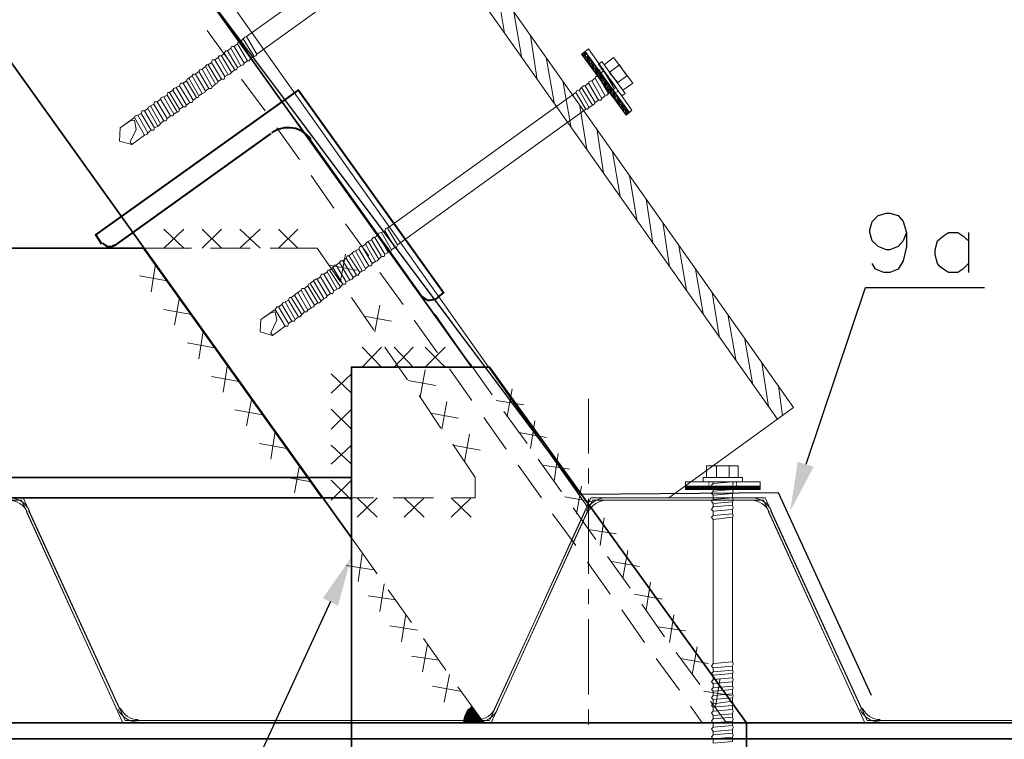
# Model space of a CAD drawing. Header units: millimetres. Extents: x 2063114 to 14983986, y -126020516 to 213791.
# Tile 275 of 656: x 2361494 to 2364559, y -1187181 to -1184940. Entities that reach past the tile are written whole.
import ezdxf

# ---------------------------------------------------------------- set-up
doc = ezdxf.new("R2010")
doc.units = ezdxf.units.MM
doc.layers.add('PDF2_Geometry', color=7, linetype='Continuous')
doc.layers.add('PDF2_Solid Fills', color=7, linetype='Continuous')

msp = doc.modelspace()

# ---------------------------------------------------------------- linework, layer by layer
at = {"layer": 'PDF2_Geometry', "linetype": 'ByBlock', "lineweight": 13}
for points in [[(2362132.53804, -1183641.717), (2363902.74887, -1186147.07789), (2363514.27384, -1186428.66309)], [(2362083.02545, -1183678.21597), (2363853.23629, -1186183.60945)], [(2363261.42072, -1186457.35171), (2361561.61162, -1184053.61221)], [(2363003.29915, -1184981.75056), (2362979.83552, -1184843.5433)], [(2363055.45139, -1185054.73763), (2363031.98777, -1184916.57383)], [(2363104.97484, -1185127.71384), (2363084.14002, -1184989.5609)], [(2363157.12709, -1185198.11557), (2363133.65261, -1185062.53711)], [(2363209.26847, -1185271.13524), (2363185.80485, -1185135.56764)], [(2363258.79193, -1185344.12231), (2363237.9571, -1185208.55471)], [(2363310.94417, -1185417.10938), (2363290.10934, -1185278.94558)], [(2363363.08556, -1185490.13991), (2363339.62193, -1185351.93265)], [(2363415.2378, -1185563.11612), (2363391.77418, -1185424.96318)], [(2363464.76125, -1185636.10319), (2363443.92643, -1185497.93939)], [(2363516.9135, -1185709.13372), (2363496.03522, -1185570.92646)], [(2363569.05488, -1185782.10993), (2363545.59126, -1185643.95699)], [(2363621.16368, -1185855.097), (2363597.70006, -1185716.9332)], [(2363670.73058, -1185925.49873), (2363649.8523, -1185789.92027)], [(2363722.88283, -1185998.47495), (2363699.40834, -1185862.9508)], [(2363774.98076, -1186071.50547), (2363751.51714, -1185935.93787)], [(2363824.54766, -1186144.49255), (2363803.66938, -1186008.91409)], [(2363868.84611, -1186173.17031), (2363855.82163, -1186079.31582)], [(2365542.60625, -1186480.81533), (2365266.24605, -1187122.14348), (2364132.18182, -1187122.14348), (2363814.10852, -1186428.66309), (2363271.81641, -1186428.66309), (2362956.3719, -1187122.14348), (2361822.31854, -1187122.14348), (2361504.23437, -1186428.66309), (2360961.98571, -1186428.66309), (2360646.49775, -1187122.14348), (2360278.91186, -1187122.14348), (2360607.4243, -1187122.14348)], [(2363769.81007, -1186428.66309), (2363318.74365, -1186428.66309)], [(2360607.4243, -1187129.95383), (2360278.91186, -1187129.95383), (2360651.72275, -1187129.95383), (2360967.21071, -1186436.47343), (2361499.02023, -1186436.47343), (2361814.50819, -1187129.95383), (2362961.5969, -1187129.95383), (2363277.04141, -1186436.47343), (2363808.89438, -1186436.47343), (2364124.33889, -1187129.95383), (2365271.46019, -1187129.95383), (2365542.60625, -1186496.42516)], [(2363318.74365, -1186436.47343), (2363769.81007, -1186436.47343)], [(2361514.67351, -1186472.96154), (2361796.21526, -1187088.24072)], [(2361804.06905, -1187085.64452), (2361522.48386, -1186470.37619)], [(2363253.56692, -1186470.37619), (2362972.02518, -1187085.64452)], [(2362979.83552, -1187088.24072), (2363261.42072, -1186472.96154)], [(2363824.54766, -1186472.96154), (2364106.08941, -1187088.24072)], [(2364113.9432, -1187085.64452), (2363832.35801, -1186470.37619)], [(2362917.28759, -1187122.14348), (2361861.39199, -1187122.14348)], [(2361861.39199, -1187129.95383), (2362917.28759, -1187129.95383)], [(2365227.11829, -1187122.14348), (2364171.26614, -1187122.14348)], [(2364171.26614, -1187129.95383), (2365227.11829, -1187129.95383)]]:
    msp.add_lwpolyline(points, dxfattribs=at)
at = {"layer": 'PDF2_Geometry', "linetype": 'ByBlock', "lineweight": 35}
for points in [[(2362901.63431, -1186021.94943), (2361517.26972, -1184084.88617)], [(2361016.7233, -1184444.67258), (2362526.22721, -1186553.80241)], [(2359999.95546, -1186366.0717), (2362526.22721, -1186366.0717), (2362526.22721, -1186428.66309), (2359999.95546, -1186428.66309), (2362434.95807, -1186428.66309), (2361879.68492, -1185651.75647), (2359999.95546, -1185651.75647)], [(2359999.95546, -1187129.95383), (2365542.60625, -1187129.95383)], [(2359999.95546, -1187179.50987), (2365542.60625, -1187179.50987)]]:
    msp.add_lwpolyline(points, dxfattribs=at)
at = {"layer": 'PDF2_Geometry', "linetype": 'ByBlock', "lineweight": 0}
for points in [[(2362200.34357, -1184992.1897), (2362231.61753, -1185046.92729), (2362818.2081, -1184624.59294), (2362786.93413, -1184572.4407)], [(2362195.12943, -1184994.77504), (2362189.90443, -1184999.98918), (2362223.81805, -1185054.73763), (2362228.98874, -1185052.14142), (2362231.61753, -1185046.92729), (2362200.34357, -1184992.1897)], [(2362153.41632, -1185023.46366), (2362150.78753, -1185028.6778), (2362182.10495, -1185083.41539), (2362189.90443, -1185080.83005), (2362192.50063, -1185075.60505), (2362161.22667, -1185023.46366)], [(2362161.22667, -1185023.46366), (2362192.50063, -1185075.60505), (2362202.93977, -1185067.76211), (2362171.66581, -1185015.65332)], [(2362174.25115, -1185007.79952), (2362171.66581, -1185015.65332), (2362202.93977, -1185067.76211), (2362208.15391, -1185067.76211), (2362213.37891, -1185059.95177), (2362182.10495, -1185007.79952)], [(2362182.10495, -1185007.79952), (2362213.37891, -1185059.95177), (2362223.81805, -1185054.73763), (2362189.90443, -1184999.98918)], [(2362114.29942, -1185052.14142), (2362111.70322, -1185057.36643), (2362142.97718, -1185112.10402), (2362148.20218, -1185109.47522), (2362153.41632, -1185104.25022), (2362122.0989, -1185052.14142)], [(2362122.0989, -1185052.14142), (2362153.41632, -1185104.25022), (2362163.81201, -1185096.43988), (2362129.9527, -1185044.29849)], [(2362135.16684, -1185036.48815), (2362129.9527, -1185044.29849), (2362163.81201, -1185096.43988), (2362169.03701, -1185096.43988), (2362171.66581, -1185088.64039), (2362140.39184, -1185036.48815)], [(2362140.39184, -1185036.48815), (2362171.66581, -1185088.64039), (2362182.10495, -1185083.41539), (2362150.78753, -1185028.6778)], [(2363243.17124, -1185046.92729), (2363381.33504, -1185237.23247), (2363391.77418, -1185229.43299), (2363253.56692, -1185039.07349)], [(2363253.56692, -1185039.07349), (2363391.77418, -1185229.43299), (2363399.58452, -1185221.5792), (2363264.00606, -1185031.26315)], [(2362075.21511, -1185080.83005), (2362072.58631, -1185086.00074), (2362103.86028, -1185140.78178), (2362109.07442, -1185138.15298), (2362111.70322, -1185132.93884), (2362080.3858, -1185080.83005)], [(2362080.3858, -1185080.83005), (2362111.70322, -1185132.93884), (2362122.0989, -1185125.1285), (2362090.82494, -1185072.97625)], [(2362093.46459, -1185065.16591), (2362090.82494, -1185072.97625), (2362122.0989, -1185125.1285), (2362129.9527, -1185125.1285), (2362132.53804, -1185117.31815), (2362101.26408, -1185065.16591)], [(2362101.26408, -1185065.16591), (2362132.53804, -1185117.31815), (2362142.97718, -1185112.10402), (2362111.70322, -1185057.36643)], [(2363295.28003, -1185078.20125), (2363368.31056, -1185177.28075), (2363378.7497, -1185169.42695), (2363305.71917, -1185070.39091)], [(2363313.57297, -1185080.83005), (2363370.8959, -1185159.03126), (2363402.16987, -1185138.15298), (2363342.21814, -1185057.36643)], [(2363329.18279, -1185104.25022), (2363355.28607, -1185135.56764), (2363383.92038, -1185114.68936), (2363360.45676, -1185080.83005)], [(2362020.43407, -1185122.54316), (2362051.75149, -1185177.28075), (2362062.14718, -1185169.42695), (2362030.87321, -1185114.68936)], [(2362033.45855, -1185109.47522), (2362030.87321, -1185114.68936), (2362062.14718, -1185169.42695), (2362069.99011, -1185166.84161), (2362072.58631, -1185161.6166), (2362041.31235, -1185109.47522)], [(2362041.31235, -1185109.47522), (2362072.58631, -1185161.6166), (2362083.02545, -1185153.81712), (2362051.75149, -1185101.66488)], [(2362054.33683, -1185096.43988), (2362051.75149, -1185101.66488), (2362083.02545, -1185153.81712), (2362090.82494, -1185153.81712), (2362093.46459, -1185148.59212), (2362062.14718, -1185093.85453)], [(2362062.14718, -1185093.85453), (2362093.46459, -1185148.59212), (2362103.86028, -1185140.78178), (2362072.58631, -1185086.00074)], [(2363295.28003, -1185117.31815), (2363326.59745, -1185169.42695), (2363336.99314, -1185161.6166), (2363303.13383, -1185109.47522)], [(2363308.34797, -1185101.66488), (2363303.13383, -1185109.47522), (2363336.99314, -1185161.6166), (2363342.21814, -1185161.6166), (2363344.84693, -1185153.81712), (2363313.57297, -1185101.66488)], [(2363313.57297, -1185101.66488), (2363344.84693, -1185153.81712), (2363350.06107, -1185151.17746)], [(2361981.34976, -1185151.17746), (2362012.62372, -1185205.95851), (2362023.06286, -1185198.11557), (2361991.74545, -1185146.00678)], [(2361994.37424, -1185138.15298), (2361991.74545, -1185146.00678), (2362023.06286, -1185198.11557), (2362030.87321, -1185198.11557), (2362033.45855, -1185190.30523), (2362002.18458, -1185138.15298)], [(2362002.18458, -1185138.15298), (2362033.45855, -1185190.30523), (2362043.89769, -1185182.49488), (2362012.62372, -1185130.34264)], [(2362015.20907, -1185125.1285), (2362012.62372, -1185130.34264), (2362043.89769, -1185182.49488), (2362049.12269, -1185182.49488), (2362051.75149, -1185177.28075), (2362020.43407, -1185122.54316)], [(2363248.39624, -1185146.00678), (2363243.17124, -1185151.17746), (2363277.04141, -1185205.95851), (2363282.25555, -1185203.32971), (2363284.88434, -1185198.11557), (2363253.56692, -1185146.00678)], [(2363253.56692, -1185146.00678), (2363284.88434, -1185198.11557), (2363295.28003, -1185190.30523), (2363264.00606, -1185138.15298)], [(2363266.64572, -1185132.93884), (2363264.00606, -1185138.15298), (2363295.28003, -1185190.30523), (2363303.13383, -1185190.30523), (2363305.71917, -1185185.09109), (2363274.4452, -1185130.34264)], [(2363274.4452, -1185130.34264), (2363305.71917, -1185185.09109), (2363316.15831, -1185177.28075), (2363284.88434, -1185122.54316)], [(2363287.48055, -1185117.31815), (2363284.88434, -1185122.54316), (2363316.15831, -1185177.28075), (2363321.38331, -1185174.65195), (2363326.59745, -1185169.42695), (2363295.28003, -1185117.31815)], [(2361942.23286, -1185179.86609), (2361973.50682, -1185234.60368), (2361983.94596, -1185226.79333), (2361952.672, -1185174.65195)], [(2361955.25734, -1185166.84161), (2361952.672, -1185174.65195), (2361983.94596, -1185226.79333), (2361989.1601, -1185226.79333), (2361991.74545, -1185218.99385), (2361960.47148, -1185166.84161)], [(2361960.47148, -1185166.84161), (2361991.74545, -1185218.99385), (2362002.18458, -1185211.18351), (2361970.91062, -1185159.03126)], [(2361973.50682, -1185153.81712), (2361970.91062, -1185159.03126), (2362002.18458, -1185211.18351), (2362010.03838, -1185211.18351), (2362012.62372, -1185205.95851), (2361981.34976, -1185151.17746)], [(2362638.34205, -1185589.17595), (2362669.61602, -1185641.32819), (2363256.20658, -1185218.99385), (2363224.93261, -1185166.84161)], [(2363227.51796, -1185161.6166), (2363224.93261, -1185166.84161), (2363256.20658, -1185218.99385), (2363261.42072, -1185218.99385), (2363266.64572, -1185213.76885), (2363235.3283, -1185159.03126)], [(2363235.3283, -1185159.03126), (2363266.64572, -1185213.76885), (2363277.04141, -1185205.95851), (2363243.17124, -1185151.17746)], [(2361900.51975, -1185208.55471), (2361931.79372, -1185263.2923), (2361942.23286, -1185255.48196), (2361910.95889, -1185203.32971)], [(2361913.54423, -1185195.51937), (2361910.95889, -1185203.32971), (2361942.23286, -1185255.48196), (2361950.03234, -1185255.48196), (2361952.672, -1185247.67161), (2361921.39803, -1185195.51937)], [(2361921.39803, -1185195.51937), (2361952.672, -1185247.67161), (2361963.11114, -1185239.82868), (2361931.79372, -1185187.71988)], [(2361934.42251, -1185182.49488), (2361931.79372, -1185187.71988), (2361963.11114, -1185239.82868), (2361970.91062, -1185239.82868), (2361973.50682, -1185234.60368), (2361942.23286, -1185179.86609)], [(2361853.5925, -1185239.82868), (2361850.9963, -1185245.04282), (2361882.27027, -1185299.78041), (2361890.08061, -1185297.19506), (2361892.7094, -1185291.97006), (2361861.39199, -1185237.23247)], [(2361861.39199, -1185237.23247), (2361892.7094, -1185291.97006), (2361903.10509, -1185284.17058), (2361871.83113, -1185232.01833)], [(2361874.45992, -1185224.20799), (2361871.83113, -1185232.01833), (2361903.10509, -1185284.17058), (2361910.95889, -1185284.17058), (2361913.54423, -1185276.36024), (2361882.27027, -1185224.20799)], [(2361882.27027, -1185224.20799), (2361913.54423, -1185276.36024), (2361923.98337, -1185271.13524), (2361892.7094, -1185216.35419)], [(2361895.29475, -1185211.18351), (2361892.7094, -1185216.35419), (2361923.98337, -1185271.13524), (2361929.19751, -1185268.50644), (2361931.79372, -1185263.2923), (2361900.51975, -1185208.55471)], [(2361806.6544, -1185276.36024), (2361804.06905, -1185318.07334), (2361843.15337, -1185328.46903), (2361837.92836, -1185320.65869), (2361856.2213, -1185281.53092), (2361850.9963, -1185252.89661), (2361837.92836, -1185255.48196)], [(2362612.23877, -1185604.82923), (2362609.65343, -1185610.05423), (2362640.92739, -1185664.79182), (2362648.73774, -1185662.19561), (2362651.36653, -1185656.98147), (2362620.04912, -1185602.24388)], [(2362620.04912, -1185602.24388), (2362651.36653, -1185656.98147), (2362661.80567, -1185649.12768), (2362630.48826, -1185597.01888)], [(2362633.11705, -1185589.17595), (2362630.48826, -1185597.01888), (2362661.80567, -1185649.12768), (2362666.97636, -1185649.12768), (2362669.61602, -1185641.32819), (2362638.34205, -1185589.17595)], [(2362573.16532, -1185633.51785), (2362570.53653, -1185638.73199), (2362601.79963, -1185693.46958), (2362607.02463, -1185690.84078), (2362612.23877, -1185685.6701), (2362578.33601, -1185630.88906)], [(2362578.33601, -1185630.88906), (2362612.23877, -1185685.6701), (2362620.04912, -1185677.8163), (2362588.77515, -1185625.66405)], [(2362594.00015, -1185617.85371), (2362588.77515, -1185625.66405), (2362620.04912, -1185677.8163), (2362627.90291, -1185677.8163), (2362630.48826, -1185670.00596), (2362599.21429, -1185617.85371)], [(2362599.21429, -1185617.85371), (2362630.48826, -1185670.00596), (2362640.92739, -1185664.79182), (2362609.65343, -1185610.05423)], [(2362518.38428, -1185675.23096), (2362552.28704, -1185727.37234), (2362560.09739, -1185722.1582), (2362528.82342, -1185667.42061)], [(2362534.03756, -1185662.19561), (2362528.82342, -1185667.42061), (2362560.09739, -1185722.1582), (2362567.94032, -1185719.52941), (2362570.53653, -1185714.30441), (2362539.26256, -1185659.56682)], [(2362539.26256, -1185659.56682), (2362570.53653, -1185714.30441), (2362580.9648, -1185706.50492), (2362549.7017, -1185654.35268)], [(2362552.28704, -1185646.54233), (2362549.7017, -1185654.35268), (2362580.9648, -1185706.50492), (2362588.77515, -1185706.50492), (2362591.40394, -1185698.69458), (2362560.09739, -1185646.54233)], [(2362560.09739, -1185646.54233), (2362591.40394, -1185698.69458), (2362601.79963, -1185693.46958), (2362570.53653, -1185638.73199)], [(2362479.29997, -1185703.90872), (2362510.57394, -1185756.01751), (2362521.01308, -1185750.84683), (2362489.69566, -1185696.06578)], [(2362492.32445, -1185690.84078), (2362489.69566, -1185696.06578), (2362521.01308, -1185750.84683), (2362528.82342, -1185748.20717), (2362531.45221, -1185742.99303), (2362500.1348, -1185690.84078)], [(2362500.1348, -1185690.84078), (2362531.45221, -1185742.99303), (2362541.8479, -1185735.18269), (2362510.57394, -1185683.03044)], [(2362513.15928, -1185675.23096), (2362510.57394, -1185683.03044), (2362541.8479, -1185735.18269), (2362547.06204, -1185735.18269), (2362552.28704, -1185727.37234), (2362518.38428, -1185675.23096)], [(2362440.18307, -1185732.59734), (2362471.44617, -1185784.70614), (2362481.88531, -1185779.48114), (2362450.61134, -1185724.74355)], [(2362453.20755, -1185719.52941), (2362450.61134, -1185724.74355), (2362481.88531, -1185779.48114), (2362487.11031, -1185776.89579), (2362492.32445, -1185771.68165), (2362458.42169, -1185719.52941)], [(2362458.42169, -1185719.52941), (2362492.32445, -1185771.68165), (2362500.1348, -1185763.87131), (2362468.86083, -1185711.71906)], [(2362474.08583, -1185703.90872), (2362468.86083, -1185711.71906), (2362500.1348, -1185763.87131), (2362507.98859, -1185763.87131), (2362510.57394, -1185756.01751), (2362479.29997, -1185703.90872)], [(2362398.46996, -1185761.24251), (2362432.37272, -1185816.02356), (2362440.18307, -1185808.16976), (2362408.9091, -1185753.43217)], [(2362414.12324, -1185748.20717), (2362408.9091, -1185753.43217), (2362440.18307, -1185808.16976), (2362447.98255, -1185805.58442), (2362450.61134, -1185800.35941), (2362419.34824, -1185748.20717)], [(2362419.34824, -1185748.20717), (2362450.61134, -1185800.35941), (2362461.05048, -1185792.54907), (2362429.74393, -1185740.40769)], [(2362432.37272, -1185732.59734), (2362429.74393, -1185740.40769), (2362461.05048, -1185792.54907), (2362468.86083, -1185792.54907), (2362471.44617, -1185784.70614), (2362440.18307, -1185732.59734)], [(2362354.17151, -1185792.54907), (2362348.94651, -1185797.77407), (2362380.22048, -1185849.88287), (2362388.03082, -1185849.88287), (2362390.65962, -1185844.65786), (2362359.3422, -1185789.92027)], [(2362359.3422, -1185789.92027), (2362390.65962, -1185844.65786), (2362401.09876, -1185836.85838), (2362369.78134, -1185782.10993)], [(2362372.41013, -1185776.89579), (2362369.78134, -1185782.10993), (2362401.09876, -1185836.85838), (2362408.9091, -1185834.26218), (2362411.49444, -1185829.04804), (2362380.22048, -1185776.89579)], [(2362380.22048, -1185776.89579), (2362411.49444, -1185829.04804), (2362421.93358, -1185821.19424), (2362390.65962, -1185769.08545)], [(2362393.24496, -1185763.87131), (2362390.65962, -1185769.08545), (2362421.93358, -1185821.19424), (2362427.14772, -1185821.19424), (2362432.37272, -1185816.02356), (2362398.46996, -1185761.24251)], [(2362312.4584, -1185821.19424), (2362309.82961, -1185826.41924), (2362341.09271, -1185878.56063), (2362348.94651, -1185878.56063), (2362351.53185, -1185873.34649), (2362320.25789, -1185818.6089)], [(2362320.25789, -1185818.6089), (2362351.53185, -1185873.34649), (2362361.97099, -1185865.53614), (2362330.69703, -1185813.3839)], [(2362333.29323, -1185805.58442), (2362330.69703, -1185813.3839), (2362361.97099, -1185865.53614), (2362367.19599, -1185865.53614), (2362372.41013, -1185857.7258), (2362338.50737, -1185805.58442)], [(2362338.50737, -1185805.58442), (2362372.41013, -1185857.7258), (2362380.22048, -1185849.88287), (2362348.94651, -1185797.77407)], [(2362244.65288, -1185873.34649), (2362242.05667, -1185912.46339), (2362281.14099, -1185922.90253), (2362275.91598, -1185915.0596), (2362294.16547, -1185875.97528), (2362288.99478, -1185849.88287), (2362275.91598, -1185852.51166)], [(2362294.16547, -1185834.26218), (2362288.99478, -1185842.07252), (2362320.25789, -1185894.22477), (2362328.06823, -1185894.22477), (2362330.69703, -1185886.37097), (2362299.39047, -1185834.26218)], [(2362299.39047, -1185834.26218), (2362330.69703, -1185886.37097), (2362341.09271, -1185878.56063), (2362309.82961, -1185826.41924)], [(2363730.68231, -1186366.0717), (2363631.60282, -1186366.0717), (2363631.60282, -1186329.58359), (2363730.68231, -1186329.58359)], [(2363702.00455, -1186366.0717), (2363662.87678, -1186366.0717), (2363662.87678, -1186329.58359), (2363702.00455, -1186329.58359)], [(2363743.71765, -1186379.13963), (2363621.16368, -1186379.13963), (2363621.16368, -1186366.0717), (2363743.71765, -1186366.0717)], [(2363798.45524, -1186392.17498), (2363566.42609, -1186392.17498), (2363566.42609, -1186379.13963), (2363798.45524, -1186379.13963)], [(2363798.45524, -1186402.61412), (2363566.42609, -1186402.61412), (2363566.42609, -1186392.17498), (2363798.45524, -1186392.17498)], [(2363715.02903, -1186384.36463), (2363712.44369, -1186392.17498), (2363652.4811, -1186397.38912), (2363647.26696, -1186389.53532), (2363652.4811, -1186384.36463), (2363712.44369, -1186379.13963)], [(2363715.02903, -1186410.4136), (2363712.44369, -1186415.6386), (2363652.4811, -1186420.85274), (2363647.26696, -1186415.6386), (2363652.4811, -1186407.78481), (2363712.44369, -1186402.61412)], [(2363712.44369, -1186379.13963), (2363652.4811, -1186384.36463), (2363652.4811, -1186379.13963)], [(2363712.44369, -1186402.61412), (2363652.4811, -1186407.78481), (2363652.4811, -1186397.38912), (2363712.44369, -1186392.17498)], [(2363662.87678, -1186392.17498), (2363655.06644, -1186392.17498)], [(2363670.73058, -1186392.17498), (2363665.50558, -1186392.17498)], [(2363707.21869, -1186392.17498), (2363702.00455, -1186392.17498)], [(2363717.65783, -1186392.17498), (2363712.44369, -1186392.17498)], [(2363715.02903, -1186433.87722), (2363712.44369, -1186441.68757), (2363652.4811, -1186446.91257), (2363647.26696, -1186439.10222), (2363652.4811, -1186433.87722), (2363712.44369, -1186428.66309)], [(2363712.44369, -1186428.66309), (2363652.4811, -1186433.87722), (2363652.4811, -1186420.85274), (2363712.44369, -1186415.6386)], [(2363715.02903, -1186459.93705), (2363712.44369, -1186465.15119), (2363652.4811, -1186470.37619), (2363647.26696, -1186465.15119), (2363652.4811, -1186457.35171), (2363712.44369, -1186452.12671)], [(2363712.44369, -1186452.12671), (2363652.4811, -1186457.35171), (2363652.4811, -1186446.91257), (2363712.44369, -1186441.68757)], [(2363715.02903, -1186483.40067), (2363712.44369, -1186488.62568), (2363652.4811, -1186496.42516), (2363647.26696, -1186488.62568), (2363652.4811, -1186483.40067), (2363712.44369, -1186478.18654)], [(2363712.44369, -1186478.18654), (2363652.4811, -1186483.40067), (2363652.4811, -1186470.37619), (2363712.44369, -1186465.15119)], [(2363712.44369, -1186939.63778), (2363652.4811, -1186944.86278), (2363652.4811, -1186496.42516), (2363712.44369, -1186488.62568)], [(2363715.02903, -1186944.86278), (2363712.44369, -1186952.66226), (2363652.4811, -1186957.88726), (2363647.26696, -1186952.66226), (2363652.4811, -1186944.86278), (2363712.44369, -1186939.63778)], [(2363712.44369, -1186965.7302), (2363652.4811, -1186970.9552), (2363652.4811, -1186957.88726), (2363712.44369, -1186952.66226)], [(2363715.02903, -1186970.9552), (2363712.44369, -1186976.12589), (2363652.4811, -1186981.35089), (2363647.26696, -1186976.12589), (2363652.4811, -1186970.9552), (2363712.44369, -1186965.7302)], [(2363712.44369, -1186989.20468), (2363652.4811, -1186994.37537), (2363652.4811, -1186981.35089), (2363712.44369, -1186976.12589)], [(2363715.02903, -1186994.37537), (2363712.44369, -1187002.22917), (2363652.4811, -1187007.4433), (2363647.26696, -1187002.22917), (2363652.4811, -1186994.37537), (2363712.44369, -1186989.20468)], [(2363715.02903, -1187020.46779), (2363712.44369, -1187025.69279), (2363652.4811, -1187030.90693), (2363647.26696, -1187025.69279), (2363652.4811, -1187020.46779), (2363712.44369, -1187015.25365)], [(2363712.44369, -1187015.25365), (2363652.4811, -1187020.46779), (2363652.4811, -1187007.4433), (2363712.44369, -1187002.22917)], [(2363715.02903, -1187043.94227), (2363712.44369, -1187051.74175), (2363652.4811, -1187056.96676), (2363647.26696, -1187051.74175), (2363652.4811, -1187043.94227), (2363712.44369, -1187038.71727)], [(2363712.44369, -1187038.71727), (2363652.4811, -1187043.94227), (2363652.4811, -1187030.90693), (2363712.44369, -1187025.69279)], [(2363715.02903, -1187069.99124), (2363712.44369, -1187075.21624), (2363652.4811, -1187080.43038), (2363647.26696, -1187075.21624), (2363652.4811, -1187069.99124), (2363712.44369, -1187062.18089)], [(2363712.44369, -1187062.18089), (2363652.4811, -1187069.99124), (2363652.4811, -1187056.96676), (2363712.44369, -1187051.74175)], [(2363712.44369, -1187088.24072), (2363652.4811, -1187093.45486), (2363652.4811, -1187080.43038), (2363712.44369, -1187075.21624)], [(2363715.02903, -1187093.45486), (2363712.44369, -1187101.30866), (2363652.4811, -1187106.47934), (2363647.26696, -1187098.67986), (2363652.4811, -1187093.45486), (2363712.44369, -1187088.24072)], [(2363712.44369, -1187111.70435), (2363652.4811, -1187116.91848), (2363652.4811, -1187106.47934), (2363712.44369, -1187101.30866)], [(2363715.02903, -1187119.55814), (2363712.44369, -1187124.72883), (2363652.4811, -1187129.95383), (2363647.26696, -1187124.72883), (2363652.4811, -1187116.91848), (2363712.44369, -1187111.70435)], [(2363715.02903, -1187143.02176), (2363712.44369, -1187150.82125), (2363652.4811, -1187156.04625), (2363647.26696, -1187148.19245), (2363652.4811, -1187143.02176), (2363712.44369, -1187137.79676)], [(2363712.44369, -1187137.79676), (2363652.4811, -1187143.02176), (2363652.4811, -1187129.95383), (2363712.44369, -1187124.72883)], [(2363715.02903, -1187169.07073), (2363712.44369, -1187174.29573), (2363652.4811, -1187179.50987), (2363647.26696, -1187174.29573), (2363652.4811, -1187166.48539), (2363712.44369, -1187161.26039)], [(2363712.44369, -1187161.26039), (2363652.4811, -1187166.48539), (2363652.4811, -1187156.04625), (2363712.44369, -1187150.82125)], [(2363712.44369, -1187187.32021), (2363652.4811, -1187192.53435), (2363652.4811, -1187179.50987), (2363712.44369, -1187174.29573)]]:
    msp.add_lwpolyline(points, close=True, dxfattribs=at)
at = {"layer": 'PDF2_Geometry', "linetype": 'ByBlock', "lineweight": 25}
for points in [[(2364145.20631, -1187043.94227), (2363855.82163, -1186413.00981), (2363240.54244, -1186418.22395), (2362036.08735, -1184809.68399)], [(2364254.69235, -1185602.24388), (2364244.29666, -1185628.29285), (2364228.63252, -1185646.54233), (2364202.58355, -1185656.98147), (2364192.14442, -1185656.98147), (2364166.04113, -1185646.54233), (2364147.80251, -1185628.29285), (2364139.99217, -1185602.24388), (2364139.99217, -1185594.39009), (2364147.80251, -1185568.34112), (2364166.04113, -1185550.09164), (2364192.14442, -1185542.23784), (2364202.58355, -1185542.23784), (2364228.63252, -1185550.09164), (2364244.29666, -1185568.34112), (2364254.69235, -1185602.24388), (2364254.69235, -1185646.54233), (2364244.29666, -1185690.84078), (2364228.63252, -1185716.9332), (2364202.58355, -1185727.37234), (2364184.29062, -1185727.37234), (2364158.24165, -1185716.9332), (2364147.80251, -1185698.69458)], [(2364447.62633, -1185698.69458), (2364429.38771, -1185716.9332), (2364413.72357, -1185727.37234), (2364385.04581, -1185727.37234), (2364369.42512, -1185716.9332), (2364358.98598, -1185709.13372), (2364351.17563, -1185698.69458), (2364343.3327, -1185672.5913), (2364343.3327, -1185656.98147), (2364351.17563, -1185628.29285), (2364369.42512, -1185612.63957), (2364385.04581, -1185602.24388), (2364413.72357, -1185602.24388), (2364429.38771, -1185612.63957), (2364447.62633, -1185628.29285)], [(2364447.62633, -1185602.24388), (2364447.62633, -1185727.37234)], [(2363941.87664, -1186324.35859), (2364126.96769, -1185774.31045), (2364497.14978, -1185774.31045)], [(2362461.05048, -1186751.96139), (2361663.27645, -1188485.6298), (2361293.09436, -1188485.6298)]]:
    msp.add_lwpolyline(points, dxfattribs=at)
at = {"layer": 'PDF2_Geometry', "linetype": 'ByBlock', "lineweight": 18}
for points in [[(2362213.37891, -1185057.36643), (2362140.39184, -1184955.64728)], [(2362077.80045, -1184973.89676), (2362150.78753, -1185075.60505)], [(2362320.25789, -1185208.55471), (2362247.28168, -1185106.87901)], [(2362184.69029, -1185125.1285), (2362257.67736, -1185224.20799)], [(2362427.14772, -1185357.14679), (2362356.75685, -1185258.0673)], [(2362294.16547, -1185276.36024), (2362364.5672, -1185375.39628)], [(2362534.03756, -1185508.37853), (2362463.64669, -1185406.71369)], [(2362401.09876, -1185424.96318), (2362471.44617, -1185526.62801)], [(2362643.51274, -1185656.98147), (2362570.53653, -1185557.90198)], [(2362507.98859, -1185576.15147), (2362580.9648, -1185675.23096)], [(2361879.68492, -1185651.75647), (2362028.28786, -1185651.75647)], [(2362088.23959, -1185651.75647), (2362210.73926, -1185651.75647)], [(2362273.33064, -1185651.75647), (2362419.34824, -1185651.75647), (2362492.32445, -1185756.01751)], [(2362614.87843, -1185727.37234), (2362687.85464, -1185826.41924)], [(2362750.40257, -1185808.16976), (2362677.4155, -1185709.13372)], [(2362526.22721, -1185805.58442), (2362596.62894, -1185907.24925)], [(2362721.7574, -1185875.97528), (2362794.74448, -1185977.64012)], [(2362857.33586, -1185959.4015), (2362786.93413, -1185857.7258)], [(2362630.48826, -1185959.4015), (2362700.88999, -1186061.06633)], [(2362831.24344, -1186027.16357), (2362901.63431, -1186126.24306)], [(2362964.2257, -1186107.99358), (2362893.82397, -1186008.91409)], [(2362737.37809, -1186110.58978), (2362805.18362, -1186212.25462)], [(2362938.12242, -1186178.39531), (2363008.52415, -1186277.43135)], [(2363073.70088, -1186259.18186), (2363000.7138, -1186160.14582)], [(2362841.67172, -1186261.82152), (2362912.07345, -1186366.0717), (2362912.07345, -1186428.66309), (2362841.67172, -1186428.66309)], [(2363180.59071, -1186410.4136), (2363107.60364, -1186308.74877)], [(2363045.01225, -1186326.99825), (2363118.04278, -1186428.66309)], [(2362596.62894, -1186428.66309), (2362526.22721, -1186428.66309)], [(2362781.71999, -1186428.66309), (2362656.58067, -1186428.66309)], [(2363287.48055, -1186559.01654), (2363217.07882, -1186459.93705)], [(2363151.90209, -1186478.18654), (2363224.93261, -1186577.26603)], [(2362526.22721, -1186553.80241), (2362607.02463, -1186665.90638)], [(2363394.35952, -1186710.24828), (2363323.96866, -1186611.16879)], [(2363261.42072, -1186629.40741), (2363331.82245, -1186728.49777)], [(2362640.92739, -1186715.41897), (2362713.91447, -1186817.13812)], [(2363501.24936, -1186861.43657), (2363430.85849, -1186759.76087)], [(2363368.31056, -1186778.01035), (2363438.70142, -1186879.68605)], [(2362750.40257, -1186866.65071), (2362820.8043, -1186965.7302)], [(2363610.76799, -1187010.03951), (2363537.74833, -1186910.94916)], [(2363475.20039, -1186929.19864), (2363548.18747, -1187028.27813)], [(2362857.33586, -1187017.83899), (2362938.12242, -1187129.95383), (2363008.52415, -1187129.95383)], [(2363582.09023, -1187077.84503), (2363618.57833, -1187129.95383), (2363694.1942, -1187129.95383), (2363644.6273, -1187062.18089)], [(2363071.11553, -1187129.95383), (2363193.6152, -1187129.95383)], [(2363256.20658, -1187129.95383), (2363378.7497, -1187129.95383)], [(2363441.29763, -1187129.95383), (2363563.84074, -1187129.95383)], [(2363623.79247, -1187129.95383), (2363694.1942, -1187129.95383)]]:
    msp.add_lwpolyline(points, dxfattribs=at)
at = {"layer": 'PDF2_Geometry', "linetype": 'ByBlock', "lineweight": 0}
for points in [[(2363274.4452, -1185067.76211), (2363258.79193, -1185065.16591), (2363261.42072, -1185049.51263), (2363245.76744, -1185046.92729), (2363245.76744, -1185044.29849)], [(2363264.00606, -1185054.73763), (2363248.39624, -1185052.14142), (2363250.98158, -1185041.70229), (2363256.20658, -1185041.70229)], [(2363258.79193, -1185046.92729), (2363248.39624, -1185044.29849)], [(2363269.23107, -1185059.95177), (2363250.98158, -1185057.36643), (2363253.56692, -1185039.07349)], [(2363271.81641, -1185062.53711), (2363253.56692, -1185059.95177), (2363256.20658, -1185044.29849)], [(2363277.04141, -1185072.97625), (2363261.42072, -1185070.39091), (2363264.00606, -1185052.14142)], [(2363282.25555, -1185078.20125), (2363264.00606, -1185075.60505), (2363266.64572, -1185057.36643)], [(2363284.88434, -1185080.83005), (2363266.64572, -1185078.20125), (2363269.23107, -1185062.53711)], [(2363287.48055, -1185086.00074), (2363271.81641, -1185083.41539), (2363274.4452, -1185065.16591)], [(2363290.10934, -1185091.22574), (2363274.4452, -1185088.64039), (2363277.04141, -1185070.39091)], [(2363279.6702, -1185075.60505), (2363277.04141, -1185093.85453)], [(2363297.90883, -1185099.07953), (2363279.6702, -1185096.43988), (2363282.25555, -1185080.83005)], [(2363287.48055, -1185083.41539), (2363284.88434, -1185101.66488)], [(2363295.28003, -1185096.43988), (2363277.04141, -1185091.22574)], [(2363300.50503, -1185104.25022), (2363305.71917, -1185109.47522), (2363300.50503, -1185104.25022), (2363282.25555, -1185101.66488)], [(2363303.13383, -1185109.47522), (2363287.48055, -1185106.87901), (2363290.10934, -1185088.64039)], [(2363290.10934, -1185104.25022), (2363287.48055, -1185106.87901), (2363290.10934, -1185109.47522)], [(2363308.34797, -1185112.10402), (2363290.10934, -1185109.47522), (2363292.69469, -1185093.85453)], [(2363310.94417, -1185117.31815), (2363308.34797, -1185112.10402), (2363310.94417, -1185117.31815), (2363292.69469, -1185114.68936), (2363295.28003, -1185099.07953)], [(2363300.50503, -1185101.66488), (2363297.90883, -1185099.07953), (2363292.69469, -1185101.66488)], [(2363292.69469, -1185112.10402), (2363295.28003, -1185117.31815)], [(2363303.13383, -1185106.87901), (2363300.50503, -1185125.1285), (2363297.90883, -1185119.91436), (2363300.50503, -1185101.66488), (2363297.90883, -1185099.07953), (2363300.50503, -1185096.43988)], [(2363310.94417, -1185096.43988), (2363308.34797, -1185091.22574), (2363303.13383, -1185093.85453)], [(2363321.38331, -1185130.34264), (2363303.13383, -1185127.71384), (2363305.71917, -1185112.10402)], [(2363323.96866, -1185135.56764), (2363305.71917, -1185132.93884), (2363308.34797, -1185114.68936)], [(2363316.15831, -1185104.25022), (2363310.94417, -1185099.07953)], [(2363321.38331, -1185109.47522), (2363316.15831, -1185106.87901)], [(2363326.59745, -1185117.31815), (2363321.38331, -1185112.10402)], [(2363313.57297, -1185122.54316), (2363295.28003, -1185119.91436)], [(2363316.15831, -1185127.71384), (2363300.50503, -1185122.54316)], [(2363303.13383, -1185127.71384), (2363305.71917, -1185132.93884)], [(2363326.59745, -1185140.78178), (2363323.96866, -1185135.56764), (2363326.59745, -1185140.78178), (2363308.34797, -1185138.15298), (2363313.57297, -1185119.91436)], [(2363308.34797, -1185135.56764), (2363310.94417, -1185140.78178)], [(2363368.31056, -1185198.11557), (2363352.65728, -1185195.51937), (2363355.28607, -1185179.86609), (2363339.62193, -1185177.28075), (2363342.21814, -1185161.6166), (2363326.59745, -1185159.03126), (2363329.18279, -1185143.37798), (2363313.57297, -1185140.78178), (2363316.15831, -1185125.1285), (2363313.57297, -1185119.91436), (2363316.15831, -1185125.1285)], [(2363313.57297, -1185143.37798), (2363316.15831, -1185148.59212)], [(2363331.82245, -1185148.59212), (2363329.18279, -1185143.37798), (2363331.82245, -1185148.59212), (2363316.15831, -1185146.00678), (2363318.74365, -1185130.34264)], [(2363336.99314, -1185153.81712), (2363318.74365, -1185151.17746), (2363321.38331, -1185132.93884), (2363318.74365, -1185127.71384), (2363321.38331, -1185132.93884)], [(2363339.62193, -1185159.03126), (2363342.21814, -1185161.6166), (2363339.62193, -1185159.03126), (2363321.38331, -1185156.40247), (2363326.59745, -1185138.15298)], [(2363331.82245, -1185125.1285), (2363326.59745, -1185119.91436)], [(2363344.84693, -1185166.84161), (2363329.18279, -1185164.25626), (2363331.82245, -1185146.00678)], [(2363336.99314, -1185132.93884), (2363334.40779, -1185127.71384)], [(2363342.21814, -1185140.78178), (2363339.62193, -1185135.56764)], [(2363347.43228, -1185148.59212), (2363344.84693, -1185143.37798)], [(2363318.74365, -1185151.17746), (2363321.38331, -1185153.81712)], [(2363323.96866, -1185156.40247), (2363326.59745, -1185161.6166)], [(2363329.18279, -1185164.25626), (2363331.82245, -1185169.42695)], [(2363350.06107, -1185172.05574), (2363331.82245, -1185169.42695), (2363334.40779, -1185151.17746), (2363336.99314, -1185156.40247)], [(2363334.40779, -1185151.17746), (2363336.99314, -1185156.40247), (2363334.40779, -1185174.65195)], [(2363352.65728, -1185174.65195), (2363334.40779, -1185172.05574), (2363336.99314, -1185177.28075), (2363342.21814, -1185174.65195)], [(2363357.87142, -1185185.09109), (2363342.21814, -1185182.49488), (2363344.84693, -1185164.25626), (2363347.43228, -1185169.42695)], [(2363344.84693, -1185172.05574), (2363347.43228, -1185169.42695), (2363344.84693, -1185164.25626)], [(2363363.08556, -1185190.30523), (2363344.84693, -1185187.71988), (2363347.43228, -1185169.42695), (2363350.06107, -1185166.84161)], [(2363365.68176, -1185192.89057), (2363347.43228, -1185190.30523), (2363350.06107, -1185174.65195)], [(2363352.65728, -1185156.40247), (2363350.06107, -1185151.17746)], [(2363352.65728, -1185164.25626), (2363357.87142, -1185161.6166), (2363355.28607, -1185159.03126)], [(2363370.8959, -1185203.32971), (2363355.28607, -1185200.74437), (2363357.87142, -1185182.49488)], [(2363360.45676, -1185187.71988), (2363357.87142, -1185205.95851)], [(2363376.1209, -1185208.55471), (2363357.87142, -1185203.32971)], [(2363378.7497, -1185211.18351), (2363360.45676, -1185208.55471), (2363363.08556, -1185192.89057)], [(2363381.33504, -1185216.35419), (2363365.68176, -1185213.76885), (2363368.31056, -1185195.51937)], [(2363383.92038, -1185221.5792), (2363368.31056, -1185218.99385), (2363370.8959, -1185200.74437)], [(2363389.14538, -1185224.20799), (2363370.8959, -1185221.5792), (2363373.52469, -1185205.95851)], [(2363389.14538, -1185226.79333), (2363389.14538, -1185229.43299), (2363373.52469, -1185226.79333), (2363376.1209, -1185211.18351)], [(2363386.56004, -1185232.01833), (2363376.1209, -1185232.01833)], [(2363381.33504, -1185213.76885), (2363378.7497, -1185232.01833)], [(2363383.92038, -1185218.99385), (2363381.33504, -1185237.23247)], [(2363386.56004, -1185224.20799), (2363383.92038, -1185232.01833)], [(2361806.6544, -1185276.36024), (2361850.9963, -1185245.04282), (2361882.27027, -1185299.78041), (2361843.15337, -1185328.46903)], [(2362244.65288, -1185873.34649), (2362288.99478, -1185842.07252), (2362320.25789, -1185894.22477), (2362281.14099, -1185922.90253)], [(2363595.11471, -1186392.17498), (2363582.09023, -1186402.61412), (2363571.65109, -1186392.17498), (2363566.42609, -1186397.38912), (2363571.65109, -1186402.61412), (2363582.09023, -1186392.17498), (2363595.11471, -1186402.61412)], [(2363589.88971, -1186392.17498), (2363576.86523, -1186402.61412), (2363566.42609, -1186392.17498)], [(2363589.88971, -1186402.61412), (2363576.86523, -1186392.17498), (2363566.42609, -1186402.61412)], [(2363600.32885, -1186392.17498), (2363587.30437, -1186402.61412)], [(2363587.30437, -1186392.17498), (2363600.32885, -1186402.61412)], [(2363605.55385, -1186392.17498), (2363592.52937, -1186402.61412)], [(2363592.52937, -1186392.17498), (2363605.55385, -1186402.61412)], [(2363634.23161, -1186392.17498), (2363621.16368, -1186402.61412), (2363610.76799, -1186392.17498), (2363597.70006, -1186402.61412)], [(2363634.23161, -1186402.61412), (2363621.16368, -1186392.17498), (2363610.76799, -1186402.61412), (2363597.70006, -1186392.17498)], [(2363602.92506, -1186402.61412), (2363615.99299, -1186392.17498), (2363626.38868, -1186402.61412), (2363639.45661, -1186392.17498), (2363644.6273, -1186392.17498), (2363631.60282, -1186402.61412)], [(2363639.45661, -1186399.97446), (2363639.45661, -1186402.61412), (2363626.38868, -1186392.17498), (2363615.99299, -1186402.61412), (2363602.92506, -1186392.17498)], [(2363631.60282, -1186392.17498), (2363644.6273, -1186402.61412), (2363639.45661, -1186402.61412)], [(2363649.8523, -1186392.17498), (2363636.82782, -1186402.61412)], [(2363636.82782, -1186392.17498), (2363649.8523, -1186402.61412)], [(2363639.45661, -1186384.36463), (2363639.45661, -1186379.13963), (2363644.6273, -1186379.13963)], [(2363639.45661, -1186392.17498), (2363639.45661, -1186386.94998)], [(2363639.45661, -1186394.76032), (2363639.45661, -1186392.17498), (2363644.6273, -1186392.17498)], [(2363678.54093, -1186392.17498), (2363665.50558, -1186402.61412), (2363655.06644, -1186392.17498), (2363642.04196, -1186402.61412)], [(2363678.54093, -1186402.61412), (2363665.50558, -1186392.17498), (2363655.06644, -1186402.61412), (2363642.04196, -1186392.17498)], [(2363647.26696, -1186379.13963), (2363652.4811, -1186379.13963)], [(2363675.94472, -1186392.17498), (2363688.9692, -1186402.61412), (2363683.75506, -1186402.61412), (2363670.73058, -1186392.17498), (2363660.29144, -1186402.61412), (2363647.26696, -1186392.17498), (2363652.4811, -1186392.17498), (2363647.26696, -1186392.17498)], [(2363670.73058, -1186402.61412), (2363660.29144, -1186392.17498), (2363647.26696, -1186402.61412), (2363652.4811, -1186402.61412)], [(2363655.06644, -1186379.13963), (2363662.87678, -1186379.13963)], [(2363662.87678, -1186402.61412), (2363655.06644, -1186402.61412)], [(2363665.50558, -1186379.13963), (2363670.73058, -1186379.13963)], [(2363665.50558, -1186402.61412), (2363670.73058, -1186402.61412), (2363683.75506, -1186392.17498), (2363688.9692, -1186392.17498), (2363675.94472, -1186402.61412)], [(2363673.31592, -1186379.13963), (2363681.16972, -1186379.13963)], [(2363694.1942, -1186392.17498), (2363699.40834, -1186392.17498), (2363694.1942, -1186392.17498), (2363681.16972, -1186402.61412), (2363673.31592, -1186402.61412)], [(2363681.16972, -1186392.17498), (2363673.31592, -1186392.17498), (2363681.16972, -1186392.17498), (2363694.1942, -1186402.61412), (2363699.40834, -1186402.61412)], [(2363683.75506, -1186379.13963), (2363688.9692, -1186379.13963)], [(2363683.75506, -1186392.17498), (2363688.9692, -1186392.17498)], [(2363733.27852, -1186392.17498), (2363720.24317, -1186402.61412), (2363709.80403, -1186392.17498), (2363699.40834, -1186402.61412), (2363686.34041, -1186392.17498)], [(2363733.27852, -1186402.61412), (2363720.24317, -1186392.17498), (2363709.80403, -1186402.61412), (2363699.40834, -1186392.17498), (2363686.34041, -1186402.61412)], [(2363728.05351, -1186392.17498), (2363715.02903, -1186402.61412), (2363704.63334, -1186392.17498), (2363691.56541, -1186402.61412)], [(2363728.05351, -1186402.61412), (2363715.02903, -1186392.17498), (2363704.63334, -1186402.61412), (2363691.56541, -1186392.17498)], [(2363694.1942, -1186379.13963), (2363699.40834, -1186379.13963)], [(2363702.00455, -1186379.13963), (2363707.21869, -1186379.13963)], [(2363707.21869, -1186402.61412), (2363702.00455, -1186402.61412)], [(2363712.44369, -1186379.13963), (2363717.65783, -1186379.13963)], [(2363717.65783, -1186402.61412), (2363712.44369, -1186402.61412)], [(2363720.24317, -1186379.13963), (2363725.46817, -1186379.13963), (2363725.46817, -1186384.36463)], [(2363725.46817, -1186386.94998), (2363725.46817, -1186392.17498), (2363720.24317, -1186392.17498), (2363725.46817, -1186392.17498), (2363725.46817, -1186394.76032)], [(2363725.46817, -1186399.97446), (2363725.46817, -1186402.61412), (2363720.24317, -1186402.61412)], [(2363738.49265, -1186392.17498), (2363725.46817, -1186402.61412)], [(2363725.46817, -1186392.17498), (2363738.49265, -1186402.61412)], [(2363743.71765, -1186392.17498), (2363730.68231, -1186402.61412)], [(2363730.68231, -1186392.17498), (2363743.71765, -1186402.61412)], [(2363772.39542, -1186392.17498), (2363759.37093, -1186402.61412), (2363748.93179, -1186392.17498), (2363735.90731, -1186402.61412)], [(2363772.39542, -1186402.61412), (2363759.37093, -1186392.17498), (2363748.93179, -1186402.61412), (2363735.90731, -1186392.17498)], [(2363777.62042, -1186392.17498), (2363764.58507, -1186402.61412), (2363754.14593, -1186392.17498), (2363741.12145, -1186402.61412)], [(2363777.62042, -1186402.61412), (2363764.58507, -1186392.17498), (2363754.14593, -1186402.61412), (2363741.12145, -1186392.17498)], [(2363782.83455, -1186392.17498), (2363769.81007, -1186402.61412)], [(2363769.81007, -1186392.17498), (2363782.83455, -1186402.61412)], [(2363788.05956, -1186392.17498), (2363774.98076, -1186402.61412)], [(2363774.98076, -1186392.17498), (2363788.05956, -1186402.61412)], [(2363780.20576, -1186402.61412), (2363793.23024, -1186392.17498), (2363798.45524, -1186397.38912), (2363793.23024, -1186402.61412), (2363780.20576, -1186392.17498)], [(2363798.45524, -1186392.17498), (2363785.4199, -1186402.61412)], [(2363785.4199, -1186392.17498), (2363798.45524, -1186402.61412)], [(2362899.04897, -1187080.43038), (2362912.07345, -1187093.45486), (2362875.58535, -1187127.35762), (2362880.75603, -1187129.95383), (2362914.65879, -1187098.67986)], [(2362909.44466, -1187090.86952), (2362875.58535, -1187124.72883), (2362883.38483, -1187129.95383)], [(2362935.53707, -1187124.72883), (2362930.32294, -1187129.95383), (2362891.19517, -1187090.86952), (2362899.04897, -1187083.01572), (2362919.8838, -1187106.47934), (2362896.42017, -1187129.95383), (2362878.17069, -1187111.70435), (2362906.84845, -1187085.64452)], [(2362906.84845, -1187088.24072), (2362878.17069, -1187116.91848), (2362891.19517, -1187129.95383), (2362919.8838, -1187103.894)], [(2362909.44466, -1187088.24072), (2362878.17069, -1187122.14348), (2362885.98103, -1187129.95383), (2362917.28759, -1187098.67986)], [(2362878.17069, -1187129.95383), (2362912.07345, -1187096.08366)], [(2362904.21966, -1187083.01572), (2362880.75603, -1187106.47934), (2362904.21966, -1187129.95383)], [(2362880.75603, -1187103.894), (2362906.84845, -1187129.95383), (2362925.09793, -1187111.70435)], [(2362880.75603, -1187109.119), (2362899.04897, -1187129.95383), (2362922.51259, -1187106.47934)], [(2362914.65879, -1187129.95383), (2362883.38483, -1187101.30866), (2362909.44466, -1187129.95383), (2362925.09793, -1187114.33314)], [(2362885.98103, -1187096.08366), (2362919.8838, -1187129.95383), (2362930.32294, -1187119.55814)], [(2362885.98103, -1187098.67986), (2362917.28759, -1187129.95383), (2362927.68328, -1187116.91848), (2362912.07345, -1187129.95383)], [(2362888.60983, -1187090.86952), (2362927.68328, -1187129.95383), (2362932.90828, -1187124.72883)], [(2362888.60983, -1187093.45486), (2362925.09793, -1187129.95383)], [(2362888.60983, -1187129.95383), (2362917.28759, -1187101.30866)], [(2362893.82397, -1187085.64452), (2362938.12242, -1187129.95383)], [(2362893.82397, -1187088.24072), (2362935.53707, -1187129.95383)], [(2362896.42017, -1187085.64452), (2362930.32294, -1187116.91848)], [(2362878.17069, -1187114.33314), (2362893.82397, -1187129.95383)], [(2362901.63431, -1187129.95383), (2362922.51259, -1187109.119)], [(2362922.51259, -1187129.95383), (2362932.90828, -1187122.14348)], [(2362932.90828, -1187129.95383), (2362935.53707, -1187127.35762)]]:
    msp.add_lwpolyline(points, dxfattribs=at)
at = {"layer": 'PDF2_Geometry', "linetype": 'ByBlock', "lineweight": 40}
for points in [[(2361749.33146, -1185638.73199), (2361731.03853, -1185610.05423), (2362361.97099, -1185159.03126), (2362812.99396, -1185789.92027), (2362786.93413, -1185810.79855)], [(2362275.91598, -1185294.60972), (2361788.41578, -1185643.95699)], [(2362745.23189, -1185802.94476), (2362398.46996, -1185315.44455)]]:
    msp.add_lwpolyline(points, dxfattribs=at)
at = {"layer": 'PDF2_Geometry', "linetype": 'ByBlock', "lineweight": 9}
for points in [[(2361942.23286, -1185651.75647), (2362004.81338, -1185591.80474)], [(2362004.81338, -1185651.75647), (2361942.23286, -1185591.80474)], [(2362062.14718, -1185651.75647), (2362122.0989, -1185591.80474)], [(2362122.0989, -1185651.75647), (2362062.14718, -1185591.80474)], [(2362179.47615, -1185651.75647), (2362242.05667, -1185591.80474)], [(2362242.05667, -1185651.75647), (2362179.47615, -1185591.80474)], [(2362299.39047, -1185651.75647), (2362359.3422, -1185591.80474)], [(2362359.3422, -1185651.75647), (2362299.39047, -1185591.80474)], [(2362492.32445, -1185753.43217), (2362507.98859, -1185670.00596)], [(2361916.17303, -1185701.27992), (2361903.10509, -1185787.33493)], [(2362455.83635, -1185703.90872), (2362541.8479, -1185719.52941)], [(2361952.672, -1185753.43217), (2361866.61699, -1185737.76803)], [(2361991.74545, -1185805.58442), (2361976.13562, -1185891.59597)], [(2362028.28786, -1185857.7258), (2361942.23286, -1185842.07252)], [(2362599.21429, -1185912.46339), (2362614.87843, -1185829.04804)], [(2362565.31153, -1185862.9508), (2362651.36653, -1185878.56063)], [(2362064.77597, -1185909.83459), (2362051.75149, -1185995.8896)], [(2362101.26408, -1185961.98684), (2362015.20907, -1185946.37701)], [(2362560.09739, -1186021.94943), (2362620.04912, -1185959.4015)], [(2362620.04912, -1186021.94943), (2362560.09739, -1185959.4015)], [(2362659.17688, -1186021.94943), (2362719.12861, -1185959.4015)], [(2362719.12861, -1186021.94943), (2362659.17688, -1185959.4015)], [(2362755.62758, -1186021.94943), (2362818.2081, -1185959.4015)], [(2362818.2081, -1186021.94943), (2362755.62758, -1185959.4015)], [(2362140.39184, -1186014.13909), (2362127.3239, -1186100.19409)], [(2362740.00689, -1186115.80392), (2362755.62758, -1186029.79236)], [(2362176.87994, -1186066.29133), (2362090.82494, -1186050.62719)], [(2362526.22721, -1186042.81685), (2362463.64669, -1186102.77944)], [(2362526.22721, -1186102.77944), (2362463.64669, -1186042.81685)], [(2362703.51878, -1186063.65168), (2362789.53034, -1186079.31582)], [(2363011.10949, -1186175.76651), (2363026.77363, -1186089.75496)], [(2362215.96426, -1186118.43272), (2362200.34357, -1186204.44427)], [(2362977.25018, -1186126.24306), (2363063.26174, -1186139.26754)], [(2363264.00606, -1186290.49928), (2363264.00606, -1186121.02892)], [(2362249.86702, -1186170.54151), (2362163.81201, -1186154.93168)], [(2362526.22721, -1186152.30289), (2362463.64669, -1186214.88341)], [(2362526.22721, -1186214.88341), (2362463.64669, -1186152.30289)], [(2362807.76896, -1186214.88341), (2362823.4331, -1186128.8284)], [(2362773.8662, -1186165.37082), (2362859.92121, -1186180.98065)], [(2363084.14002, -1186274.846), (2363097.1645, -1186188.83445)], [(2362288.99478, -1186222.69376), (2362275.91598, -1186308.74877)], [(2362878.17069, -1186316.55911), (2362893.82397, -1186230.54755)], [(2363047.64105, -1186225.32255), (2363133.65261, -1186240.94324)], [(2362325.48289, -1186274.846), (2362239.42788, -1186259.18186)], [(2362526.22721, -1186264.40686), (2362463.64669, -1186324.35859)], [(2362526.22721, -1186324.35859), (2362463.64669, -1186264.40686)], [(2362841.67172, -1186264.40686), (2362927.68328, -1186280.06014)], [(2363157.12709, -1186376.51084), (2363170.15157, -1186290.49928)], [(2362364.5672, -1186326.99825), (2362348.94651, -1186413.00981)], [(2363120.62812, -1186326.99825), (2363206.63968, -1186340.02273)], [(2363264.00606, -1186384.36463), (2363264.00606, -1186337.43739)], [(2362401.09876, -1186379.13963), (2362315.04375, -1186363.48636)], [(2362526.22721, -1186373.9255), (2362463.64669, -1186436.47343)], [(2362526.22721, -1186436.47343), (2362463.64669, -1186373.9255)], [(2363227.51796, -1186478.18654), (2363243.17124, -1186392.17498)], [(2362544.4767, -1186428.66309), (2362607.02463, -1186488.62568)], [(2362607.02463, -1186428.66309), (2362544.4767, -1186488.62568)], [(2362690.45085, -1186428.66309), (2362753.03137, -1186488.62568)], [(2362753.03137, -1186428.66309), (2362690.45085, -1186488.62568)], [(2362836.45758, -1186428.66309), (2362899.04897, -1186488.62568)], [(2362899.04897, -1186428.66309), (2362836.45758, -1186488.62568)], [(2363191.02985, -1186426.07774), (2363277.04141, -1186441.68757)], [(2363264.00606, -1186665.90638), (2363264.00606, -1186431.24843)], [(2363300.50503, -1186577.26603), (2363313.57297, -1186491.25447)], [(2363264.00606, -1186527.74258), (2363350.06107, -1186540.76706)], [(2362560.09739, -1186603.31499), (2362547.06204, -1186689.37)], [(2363370.8959, -1186678.93086), (2363386.56004, -1186592.91931)], [(2362596.62894, -1186652.8819), (2362510.57394, -1186639.84655)], [(2363336.99314, -1186626.77862), (2363423.04815, -1186642.44276)], [(2362627.90291, -1186697.18035), (2362614.87843, -1186783.23536)], [(2363443.92643, -1186778.01035), (2363456.95091, -1186691.95535)], [(2362664.39102, -1186746.73639), (2362578.33601, -1186733.66845)], [(2363264.00606, -1186759.76087), (2363264.00606, -1186712.83362)], [(2363407.39487, -1186728.49777), (2363493.43901, -1186744.10759)], [(2362695.66498, -1186791.03484), (2362682.6405, -1186877.08985)], [(2363516.9135, -1186879.68605), (2363529.93798, -1186793.67449)], [(2362732.15309, -1186840.60174), (2362646.14153, -1186827.53381)], [(2363264.00606, -1187041.30262), (2363264.00606, -1186806.69898)], [(2363480.41453, -1186830.1626), (2363566.42609, -1186843.18708)], [(2362763.47051, -1186884.90019), (2362747.81723, -1186970.9552)], [(2363587.30437, -1186978.76554), (2363602.92506, -1186892.71053)], [(2362799.96948, -1186934.42364), (2362713.91447, -1186921.3883)], [(2363550.81626, -1186929.19864), (2363636.82782, -1186944.86278)], [(2362831.24344, -1186978.76554), (2362815.5793, -1187064.7771)], [(2362865.14621, -1187030.90693), (2362779.0912, -1187015.25365)], [(2363660.29144, -1187080.43038), (2363673.31592, -1186994.37537)], [(2363623.79247, -1187030.90693), (2363709.80403, -1187043.94227)], [(2363264.00606, -1187135.16797), (2363264.00606, -1187088.24072)]]:
    msp.add_lwpolyline(points, dxfattribs=at)
at = {"layer": 'PDF2_Geometry', "linetype": 'ByBlock', "lineweight": 35}
msp.add_lwpolyline([(2363756.74214, -1187870.36147), (2362526.22721, -1187870.36147), (2362526.22721, -1186021.94943), (2362956.3719, -1186021.94943), (2363756.74214, -1187129.95383)], close=True, dxfattribs=at)
at = {"layer": 'PDF2_Geometry', "linetype": 'ByBlock', "lineweight": 0}
msp.add_lwpolyline([(2362901.50396, -1187078.60543, 0.2511967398), (2362875.58535, -1187129.95383), (2362938.12242, -1187129.95383), (2362901.63431, -1187080.43038), (2362904.21966, -1187080.43038), (2362883.38483, -1187101.30866)], format="xyb", dxfattribs=at)
at = {"layer": 'PDF2_Geometry', "linetype": 'ByBlock', "lineweight": 40}
for centre, radius, start, end in [((2362329.41366, -1185363.63564), 87.29521, 35.57638975, 125.59840456), ((2361774.09373, -1185619.11052), 27.43548, 215.60192941, 305.49454321), ((2362770.01391, -1185785.99652), 27.39667, 215.57367355, 305.50168203)]:
    msp.add_arc(centre, radius, start, end, dxfattribs=at)
at = {"layer": 'PDF2_Geometry', "linetype": 'ByBlock', "lineweight": 13}
for centre, radius, start, end in [((2361461.22206, -1186497.79888), 69.1358, 24.56097847, 90.01259223), ((2363320.08717, -1186497.78332), 69.12024, 90.01513487, 155.44730955), ((2363771.12187, -1186497.67447), 69.0114, 24.49463268, 90.03391363), ((2361461.22122, -1186497.73207), 61.25864, 24.49694966, 90.01341855), ((2363320.05803, -1186497.66993), 61.1965, 89.98981221, 155.54046747), ((2363771.09536, -1186497.73207), 61.25864, 24.49694966, 90.01341855), ((2361862.72579, -1187058.24479), 69.11284, 204.55865073, 269.98391256), ((2361862.73717, -1187058.2969), 61.26125, 204.49850923, 269.9712111), ((2362918.57122, -1187058.29692), 61.26122, 269.99829213, 335.50149747), ((2362918.60997, -1187058.33811), 69.01953, 269.96631943, 335.49111727), ((2364172.59994, -1187058.24479), 69.11284, 204.55865073, 269.98391256), ((2364172.5813, -1187058.34354), 61.2146, 204.47043889, 269.99928142)]:
    msp.add_arc(centre, radius, start, end, dxfattribs=at)
at = {"layer": 'PDF2_Solid Fills', "linetype": 'ByBlock', "transparency": 33554559}
for points in [[(2363965.34026, -1186332.21239), (2363892.30973, -1186470.37619), (2363915.77336, -1186316.55911)], [(2362437.58686, -1186741.52225), (2362526.22721, -1186613.75413), (2362484.52497, -1186764.98587)]]:
    msp.add_solid(points, dxfattribs=at)

doc.saveas('drawing.dxf')
